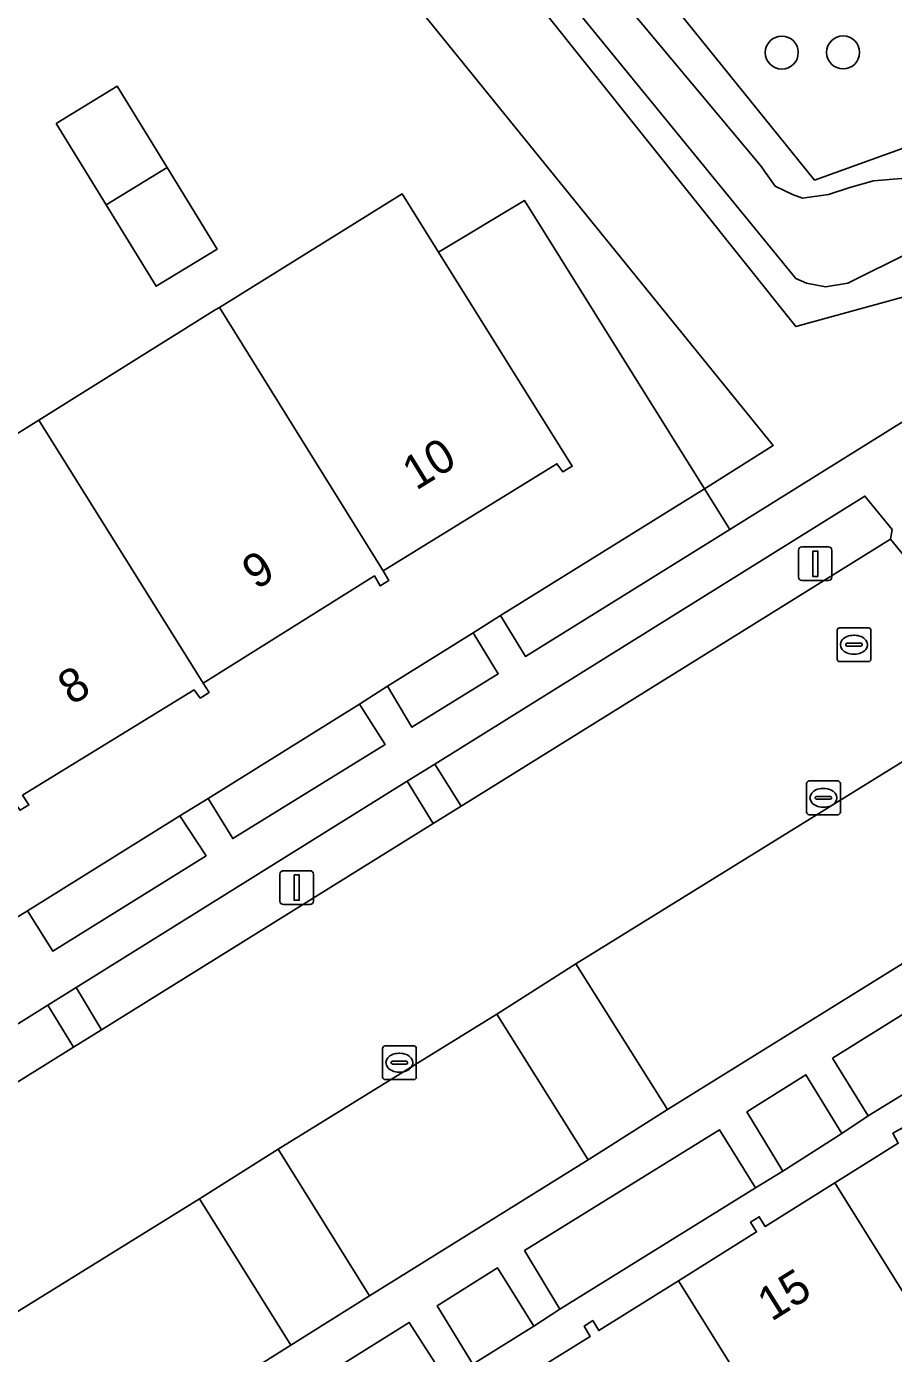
# Model space of a CAD drawing. Extents: x 159279 to 160377, y 384531 to 385888.
# Drawn here: x 159492.58 to 159518.28, y 385485.91 to 385525.25 of the extents above; entities that cross this region are included whole.
import ezdxf

# ---------------------------------------------------------------- set-up
doc = ezdxf.new("R2010")
doc.units = 0
for name, color, linetype in [('IMGEO_Boom', 7, 'Continuous'), ('IMGEO_Erf', 7, 'Continuous'), ('IMGEO_Groenvoorziening', 7, 'Continuous'), ('IMGEO_Kolk', 7, 'Continuous'), ('IMGEO_Lichtmast', 7, 'Continuous'), ('IMGEO_Oever', 7, 'Continuous'), ('IMGEO_Pand', 7, 'Continuous'), ('IMGEO_Pand_nummerreeks', 7, 'Continuous'), ('IMGEO_Parkeervlak_open', 7, 'Continuous'), ('IMGEO_Rijbaan_lokaal_open', 7, 'Continuous'), ('IMGEO_Rioolput', 7, 'Continuous'), ('IMGEO_Voetpad_open', 7, 'Continuous'), ('IMGEO_Waterloop', 7, 'Continuous')]:
    doc.layers.add(name, color=color, linetype=linetype)

msp = doc.modelspace()

# ---------------------------------------------------------------- linework, layer by layer
at = {"layer": 'IMGEO_Boom'}
for centre in [(159514.973, 385524.479), (159516.791, 385524.487)]:
    msp.add_circle(centre, 0.489, dxfattribs=at)
at = {"layer": 'IMGEO_Erf'}
for points in [[(159503.715, 385520.291), (159504.798, 385518.557), (159507.347, 385520.09), (159512.685, 385511.544), (159514.715, 385512.825), (159500.712, 385530.116), (159502.075, 385531.211), (159498.924, 385535.09), (159497.559, 385533.996), (159483.731, 385551.458), (159480.306, 385549.336), (159453.332, 385532.501), (159479.333, 385490.751), (159482.084, 385492.433), (159479.951, 385495.916), (159480.894, 385496.429), (159479.501, 385498.664), (159476.564, 385503.36), (159481.979, 385506.74), (159487.319, 385510.073), (159492.945, 385513.585), (159498.171, 385516.847), (159498.298, 385516.926)], [(159493.46, 385522.379), (159495.262, 385523.485), (159496.744, 385521.073), (159498.233, 385518.651), (159496.424, 385517.553), (159494.942, 385519.966)]]:
    msp.add_lwpolyline(points, close=True, dxfattribs=at)
msp.add_lwpolyline([(159491.802, 385498.539), (159492.604, 385499.033), (159497.128, 385501.847), (159497.965, 385502.362), (159502.45, 385505.161), (159503.277, 385505.692), (159505.826, 385507.275), (159506.634, 385507.784), (159512.685, 385511.544), (159507.347, 385520.09), (159504.798, 385518.557), (159508.761, 385512.215), (159508.483, 385512.046), (159508.304, 385512.29), (159503.149, 385509.117), (159503.32, 385508.825), (159503.063, 385508.665), (159502.893, 385508.96), (159497.818, 385505.778), (159497.992, 385505.503), (159497.727, 385505.34), (159497.546, 385505.581), (159492.461, 385502.456), (159492.647, 385502.172), (159492.385, 385502.012)], dxfattribs=at)
at = {"layer": 'IMGEO_Groenvoorziening'}
for points in [[(159515.945, 385520.699), (159520.304, 385522.266), (159523.2, 385518.248), (159522.484, 385516.548), (159522.432, 385516.535), (159520.915, 385516.17), (159519.643, 385517.527), (159515.389, 385516.354), (159477.36, 385563.956), (159479.23, 385567.316), (159480.577, 385566.541), (159481.493, 385566.013), (159480.755, 385564.427), (159483.058, 385561.414)], [(159518.197, 385510.054), (159518.245, 385510.337), (159517.436, 385511.33), (159504.684, 385503.381), (159505.469, 385502.137)], [(159513.427, 385510.342), (159512.685, 385511.544), (159506.634, 385507.784), (159507.369, 385506.573)], [(159506.565, 385506.06), (159505.826, 385507.275), (159503.277, 385505.692), (159504.006, 385504.474)], [(159502.45, 385505.161), (159497.965, 385502.362), (159498.693, 385501.173), (159503.213, 385503.964)], [(159504.635, 385501.618), (159503.865, 385502.871), (159494.052, 385496.754), (159494.801, 385495.501)], [(159497.903, 385500.663), (159497.128, 385501.847), (159492.604, 385499.033), (159493.356, 385497.839)], [(159508.864, 385497.46), (159506.526, 385495.968), (159509.232, 385491.647), (159511.582, 385493.136)], [(159521.269, 385495.244), (159520.205, 385496.985), (159516.479, 385494.659), (159517.529, 385492.947)], [(159493.974, 385494.987), (159493.211, 385496.23), (159484.331, 385490.695), (159485.113, 385489.475)], [(159516.751, 385492.429), (159515.689, 385494.171), (159513.938, 385493.07), (159515.005, 385491.311)], [(159514.192, 385490.819), (159513.123, 385492.538), (159507.347, 385488.954), (159508.39, 385487.221)], [(159500.038, 385491.964), (159497.704, 385490.494), (159500.41, 385486.152), (159502.746, 385487.611)], [(159505.812, 385485.592), (159507.618, 385486.717), (159506.542, 385488.445), (159504.751, 385487.316)], [(159505.017, 385485.115), (159503.925, 385486.826), (159498.155, 385483.217), (159499.194, 385481.487)]]:
    msp.add_lwpolyline(points, close=True, dxfattribs=at)
msp.add_lwpolyline([(159500.712, 385530.116), (159514.715, 385512.825), (159512.685, 385511.544), (159513.427, 385510.342), (159518.733, 385513.643)], dxfattribs=at)
at = {"layer": 'IMGEO_Kolk'}
for p, q in [((159515.707, 385501.955), (159515.707, 385502.807)), ((159515.782, 385502.881), (159516.634, 385502.881)), ((159516.195, 385502.661), (159516.22, 385502.661)), ((159516.708, 385502.807), (159516.708, 385501.955)), ((159515.966, 385502.375), (159515.966, 385502.387)), ((159516.404, 385502.338), (159516.006, 385502.338)), ((159516.009, 385502.424), (159516.407, 385502.424)), ((159516.45, 385502.387), (159516.45, 385502.375)), ((159516.634, 385501.881), (159515.782, 385501.881)), ((159516.218, 385502.101), (159516.193, 385502.101)), ((159503.135, 385494.101), (159503.135, 385494.953)), ((159503.21, 385495.027), (159504.062, 385495.027)), ((159503.623, 385494.807), (159503.648, 385494.807)), ((159504.136, 385494.953), (159504.136, 385494.101)), ((159503.394, 385494.521), (159503.394, 385494.533)), ((159503.832, 385494.484), (159503.434, 385494.484)), ((159503.437, 385494.57), (159503.835, 385494.57)), ((159503.878, 385494.533), (159503.878, 385494.521)), ((159504.062, 385494.027), (159503.21, 385494.027)), ((159503.646, 385494.247), (159503.621, 385494.247))]:
    msp.add_line(p, q, dxfattribs=at)
for points in [[(159515.707, 385501.955), (159515.707, 385502.807)], [(159515.782, 385502.881), (159516.634, 385502.881)], [(159516.708, 385502.807), (159516.708, 385501.955)], [(159516.634, 385501.881), (159515.782, 385501.881)], [(159503.135, 385494.101), (159503.135, 385494.953)], [(159503.21, 385495.027), (159504.062, 385495.027)], [(159504.136, 385494.953), (159504.136, 385494.101)], [(159504.062, 385494.027), (159503.21, 385494.027)]]:
    msp.add_lwpolyline(points, dxfattribs=at)
for centre, radius, start, end in [((159515.784, 385502.805), 0.0765, 91.552, 178.448), ((159515.784, 385502.805), 0.0765, 91.552, 178.448), ((159516.632, 385502.805), 0.0765, 1.552, 88.448), ((159516.632, 385502.805), 0.0765, 1.552, 88.448), ((159516.006, 385502.384), 0.0403, 85.8775, 175.7526), ((159516.003, 385502.374), 0.0366, 178.938, 274.7102), ((159516.407, 385502.381), 0.043, 264.8664, 352.4533), ((159516.411, 385502.386), 0.0386, 1.7309, 96.639), ((159515.784, 385501.957), 0.0765, 181.552, 268.448), ((159515.784, 385501.957), 0.0765, 181.552, 268.448), ((159516.632, 385501.957), 0.0765, 271.552, 358.448), ((159516.632, 385501.957), 0.0765, 271.552, 358.448), ((159503.212, 385494.951), 0.0765, 91.552, 178.448), ((159503.212, 385494.951), 0.0765, 91.552, 178.448), ((159504.06, 385494.951), 0.0765, 1.552, 88.448), ((159504.06, 385494.951), 0.0765, 1.552, 88.448), ((159503.434, 385494.53), 0.0403, 85.8775, 175.7526), ((159503.431, 385494.52), 0.0366, 178.938, 274.7102), ((159503.835, 385494.527), 0.043, 264.8664, 352.4533), ((159503.839, 385494.532), 0.0386, 1.7309, 96.639), ((159503.212, 385494.103), 0.0765, 181.552, 268.448), ((159503.212, 385494.103), 0.0765, 181.552, 268.448), ((159504.06, 385494.103), 0.0765, 271.552, 358.448), ((159504.06, 385494.103), 0.0765, 271.552, 358.448)]:
    msp.add_arc(centre, radius, start, end, dxfattribs=at)
for centre, major_axis, ratio, start_param, end_param in [((159516.194, 385502.381), (-0.387, 0.002), 0.722429, 4.712389, 7.853982), ((159516.219, 385502.381), (-0.39, 0.002), 0.717154, 1.570796, 4.712389), ((159503.622, 385494.527), (-0.387, 0.002), 0.722429, 4.712389, 7.853982), ((159503.647, 385494.527), (-0.39, 0.002), 0.717154, 1.570796, 4.712389)]:
    msp.add_ellipse(centre, major_axis=major_axis, ratio=ratio, start_param=start_param, end_param=end_param, dxfattribs=at)
at = {"layer": 'IMGEO_Lichtmast'}
for p, q in [((159515.568, 385509.824), (159516.358, 385509.824)), ((159516.358, 385509.824), (159515.568, 385509.824)), ((159515.468, 385508.924), (159515.468, 385509.724)), ((159515.468, 385509.724), (159515.468, 385508.924)), ((159516.458, 385509.724), (159516.458, 385508.924)), ((159516.458, 385508.924), (159516.458, 385509.724)), ((159516.358, 385508.824), (159515.568, 385508.824)), ((159515.568, 385508.824), (159516.358, 385508.824)), ((159500.093, 385499.321), (159500.093, 385500.121)), ((159500.093, 385500.121), (159500.093, 385499.321)), ((159500.193, 385500.221), (159500.983, 385500.221)), ((159500.983, 385500.221), (159500.193, 385500.221)), ((159501.083, 385500.121), (159501.083, 385499.321)), ((159501.083, 385499.321), (159501.083, 385500.121)), ((159500.983, 385499.221), (159500.193, 385499.221)), ((159500.193, 385499.221), (159500.983, 385499.221))]:
    msp.add_line(p, q, dxfattribs=at)
for points in [[(159515.888, 385509.699), (159516.038, 385509.699), (159516.038, 385508.949), (159515.888, 385508.949), (159515.888, 385509.699)], [(159500.513, 385500.096), (159500.663, 385500.096), (159500.663, 385499.346), (159500.513, 385499.346), (159500.513, 385500.096)]]:
    msp.add_lwpolyline(points, dxfattribs=at)
for centre, start, end in [((159515.568, 385509.724), 90, 180), ((159515.568, 385509.724), 90, 180), ((159516.358, 385509.724), 0, 90), ((159516.358, 385509.724), 360, 90), ((159515.568, 385508.924), 180, 270), ((159515.568, 385508.924), 180, 270), ((159516.358, 385508.924), 270, 0), ((159516.358, 385508.924), 270, 0), ((159500.193, 385500.121), 90, 180), ((159500.193, 385500.121), 90, 180), ((159500.983, 385500.121), 0, 90), ((159500.983, 385500.121), 360, 90), ((159500.193, 385499.321), 180, 270), ((159500.193, 385499.321), 180, 270), ((159500.983, 385499.321), 270, 0), ((159500.983, 385499.321), 270, 0)]:
    msp.add_arc(centre, 0.1, start, end, dxfattribs=at)
at = {"layer": 'IMGEO_Oever'}
msp.add_lwpolyline([(159483.058, 385561.414), (159480.755, 385564.427), (159481.493, 385566.013), (159480.577, 385566.541), (159479.23, 385567.316), (159477.36, 385563.956), (159515.389, 385516.354), (159519.643, 385517.527), (159520.915, 385516.17), (159522.432, 385516.535), (159522.484, 385516.548), (159523.2, 385518.248), (159520.304, 385522.266), (159515.945, 385520.699)], close=True, dxfattribs=at)
msp.add_lwpolyline([(159508.678, 385527.91), (159514.343, 385521.135), (159514.773, 385520.523), (159515.294, 385520.274), (159515.589, 385520.16), (159516.359, 385520.274), (159516.994, 385520.477), (159517.696, 385520.681), (159518.512, 385520.749), (159519.124, 385520.659), (159519.736, 385520.432), (159519.962, 385520.296), (159520.483, 385519.73), (159522.205, 385517.464), (159521.072, 385516.671), (159519.872, 385518.098), (159519.554, 385518.484), (159519.169, 385518.574), (159518.761, 385518.552), (159516.926, 385517.645), (159516.269, 385517.532), (159515.702, 385517.645), (159515.385, 385517.781), (159505.71, 385529.632)], dxfattribs=at)
at = {"layer": 'IMGEO_Pand'}
for points in [[(159493.46, 385522.379), (159494.942, 385519.966), (159496.744, 385521.073), (159495.262, 385523.485)], [(159496.744, 385521.073), (159494.942, 385519.966), (159496.424, 385517.553), (159498.233, 385518.651)], [(159504.798, 385518.557), (159503.715, 385520.291), (159498.298, 385516.926), (159503.149, 385509.117), (159508.304, 385512.29), (159508.483, 385512.046), (159508.761, 385512.215)], [(159498.298, 385516.926), (159498.171, 385516.847), (159492.945, 385513.585), (159497.818, 385505.778), (159502.893, 385508.96), (159503.063, 385508.665), (159503.32, 385508.825), (159503.149, 385509.117)], [(159492.945, 385513.585), (159487.319, 385510.073), (159492.197, 385502.259), (159492.385, 385502.012), (159492.647, 385502.172), (159492.461, 385502.456), (159497.546, 385505.581), (159497.727, 385505.34), (159497.992, 385505.503), (159497.818, 385505.778)], [(159521.195, 385493.859), (159518.704, 385492.304), (159518.533, 385492.59), (159518.26, 385492.435), (159518.427, 385492.139), (159516.547, 385490.963), (159522.68, 385481.125), (159527.327, 385484.022)], [(159516.547, 385490.963), (159514.479, 385489.67), (159514.302, 385489.957), (159514.044, 385489.796), (159514.224, 385489.507), (159511.905, 385488.058), (159518.033, 385478.228), (159522.68, 385481.125)], [(159511.905, 385488.058), (159509.545, 385486.584), (159509.368, 385486.881), (159509.114, 385486.719), (159509.287, 385486.408), (159507.262, 385485.155), (159513.386, 385475.331), (159518.033, 385478.228)]]:
    msp.add_lwpolyline(points, close=True, dxfattribs=at)
at = {"layer": 'IMGEO_Parkeervlak_open'}
for points in [[(159523.047, 385500.255), (159520.272, 385504.513), (159508.864, 385497.46), (159511.582, 385493.136)], [(159506.526, 385495.968), (159500.038, 385491.964), (159502.746, 385487.611), (159509.232, 385491.647)], [(159497.704, 385490.494), (159488.333, 385484.685), (159491.067, 385480.274), (159500.41, 385486.152)]]:
    msp.add_lwpolyline(points, close=True, dxfattribs=at)
at = {"layer": 'IMGEO_Rijbaan_lokaal_open'}
msp.add_lwpolyline([(159486.4, 385483.486), (159488.333, 385484.685), (159497.704, 385490.494), (159500.038, 385491.964), (159506.526, 385495.968), (159508.864, 385497.46), (159520.272, 385504.513), (159521.882, 385505.534), (159518.197, 385510.054), (159505.469, 385502.137), (159504.635, 385501.618), (159494.801, 385495.501), (159493.974, 385494.987), (159485.113, 385489.475), (159483.336, 385488.384)], dxfattribs=at)
at = {"layer": 'IMGEO_Rioolput'}
for p, q in [((159516.688, 385507.422), (159517.54, 385507.422)), ((159516.613, 385506.496), (159516.613, 385507.348)), ((159517.101, 385507.202), (159517.126, 385507.202)), ((159517.614, 385507.348), (159517.614, 385506.496)), ((159516.872, 385506.916), (159516.872, 385506.928)), ((159517.31, 385506.879), (159516.912, 385506.879)), ((159516.915, 385506.965), (159517.313, 385506.965)), ((159517.124, 385506.642), (159517.099, 385506.642)), ((159517.356, 385506.928), (159517.356, 385506.916)), ((159517.54, 385506.422), (159516.688, 385506.422))]:
    msp.add_line(p, q, dxfattribs=at)
for points in [[(159516.688, 385507.422), (159517.54, 385507.422)], [(159516.613, 385506.496), (159516.613, 385507.348)], [(159517.614, 385507.348), (159517.614, 385506.496)], [(159517.54, 385506.422), (159516.688, 385506.422)]]:
    msp.add_lwpolyline(points, dxfattribs=at)
for centre, radius, start, end in [((159516.69, 385507.346), 0.0765, 91.552, 178.448), ((159516.69, 385507.346), 0.0765, 91.552, 178.448), ((159517.538, 385507.346), 0.0765, 1.552, 88.448), ((159517.538, 385507.346), 0.0765, 1.552, 88.448), ((159516.912, 385506.925), 0.0403, 85.8775, 175.7526), ((159516.909, 385506.915), 0.0366, 178.938, 274.7102), ((159517.313, 385506.922), 0.043, 264.8664, 352.4533), ((159517.317, 385506.927), 0.0386, 1.7309, 96.639), ((159516.69, 385506.498), 0.0765, 181.552, 268.448), ((159516.69, 385506.498), 0.0765, 181.552, 268.448), ((159517.538, 385506.498), 0.0765, 271.552, 358.448), ((159517.538, 385506.498), 0.0765, 271.552, 358.448)]:
    msp.add_arc(centre, radius, start, end, dxfattribs=at)
for centre, major_axis, ratio, start_param, end_param in [((159517.1, 385506.922), (-0.387, 0.002), 0.722429, 4.712389, 7.853982), ((159517.125, 385506.922), (-0.39, 0.002), 0.717154, 1.570796, 4.712389)]:
    msp.add_ellipse(centre, major_axis=major_axis, ratio=ratio, start_param=start_param, end_param=end_param, dxfattribs=at)
at = {"layer": 'IMGEO_Voetpad_open'}
for points in [[(159518.733, 385513.643), (159513.427, 385510.342), (159507.369, 385506.573), (159506.634, 385507.784), (159505.826, 385507.275), (159506.565, 385506.06), (159504.006, 385504.474), (159503.277, 385505.692), (159502.45, 385505.161), (159503.213, 385503.964), (159498.693, 385501.173), (159497.965, 385502.362), (159497.128, 385501.847), (159497.903, 385500.663), (159493.356, 385497.839), (159492.604, 385499.033), (159491.802, 385498.539)], [(159503.865, 385502.871), (159504.684, 385503.381), (159517.436, 385511.33), (159518.245, 385510.337), (159518.197, 385510.054), (159521.882, 385505.534), (159522.181, 385505.484), (159525.232, 385501.672), (159523.047, 385500.255), (159511.582, 385493.136), (159509.232, 385491.647), (159502.746, 385487.611), (159500.41, 385486.152), (159491.067, 385480.274), (159489.147, 385479.122), (159486.4, 385483.486)], [(159483.336, 385488.384), (159485.113, 385489.475), (159484.331, 385490.695), (159493.211, 385496.23), (159494.052, 385496.754), (159503.865, 385502.871)], [(159505.812, 385485.592), (159504.751, 385487.316), (159506.542, 385488.445), (159507.618, 385486.717), (159508.39, 385487.221), (159507.347, 385488.954), (159513.123, 385492.538), (159514.192, 385490.819), (159515.005, 385491.311), (159513.938, 385493.07), (159515.689, 385494.171), (159516.751, 385492.429), (159517.529, 385492.947), (159516.479, 385494.659), (159520.205, 385496.985)], [(159521.269, 385495.244), (159517.529, 385492.947), (159516.751, 385492.429), (159515.005, 385491.311), (159514.192, 385490.819), (159508.39, 385487.221), (159507.618, 385486.717), (159505.812, 385485.592)], [(159507.262, 385485.155), (159509.287, 385486.408), (159509.114, 385486.719), (159509.368, 385486.881), (159509.545, 385486.584), (159511.905, 385488.058), (159514.224, 385489.507), (159514.044, 385489.796), (159514.302, 385489.957), (159514.479, 385489.67), (159516.547, 385490.963), (159518.427, 385492.139), (159518.26, 385492.435), (159518.533, 385492.59)], [(159498.155, 385483.217), (159503.925, 385486.826), (159505.017, 385485.115)]]:
    msp.add_lwpolyline(points, dxfattribs=at)
for points in [[(159504.684, 385503.381), (159503.865, 385502.871), (159504.635, 385501.618), (159505.469, 385502.137)], [(159494.052, 385496.754), (159493.211, 385496.23), (159493.974, 385494.987), (159494.801, 385495.501)]]:
    msp.add_lwpolyline(points, close=True, dxfattribs=at)
at = {"layer": 'IMGEO_Waterloop'}
msp.add_lwpolyline([(159505.71, 385529.632), (159515.385, 385517.781), (159515.702, 385517.645), (159516.269, 385517.532), (159516.926, 385517.645), (159518.761, 385518.552), (159519.169, 385518.574), (159519.554, 385518.484), (159519.872, 385518.098), (159521.072, 385516.671), (159522.205, 385517.464), (159520.483, 385519.73), (159519.962, 385520.296), (159519.736, 385520.432), (159519.124, 385520.659), (159518.512, 385520.749), (159517.696, 385520.681), (159516.994, 385520.477), (159516.359, 385520.274), (159515.589, 385520.16), (159515.294, 385520.274), (159514.773, 385520.523), (159514.343, 385521.135), (159508.678, 385527.91)], dxfattribs=at)

# ---------------------------------------------------------------- texts
at = {"layer": 'IMGEO_Pand_nummerreeks'}
for s, rotation, p in [('10', 31.6158, (159504.129, 385511.481)), ('9', 32.0856, (159499.388, 385508.532)), ('8', 31.5757, (159493.915, 385505.109)), ('15', 32.0226, (159514.664, 385486.837))]:
    msp.add_text(s, height=1, rotation=rotation, dxfattribs=at).set_placement(p)

doc.saveas('drawing.dxf')
